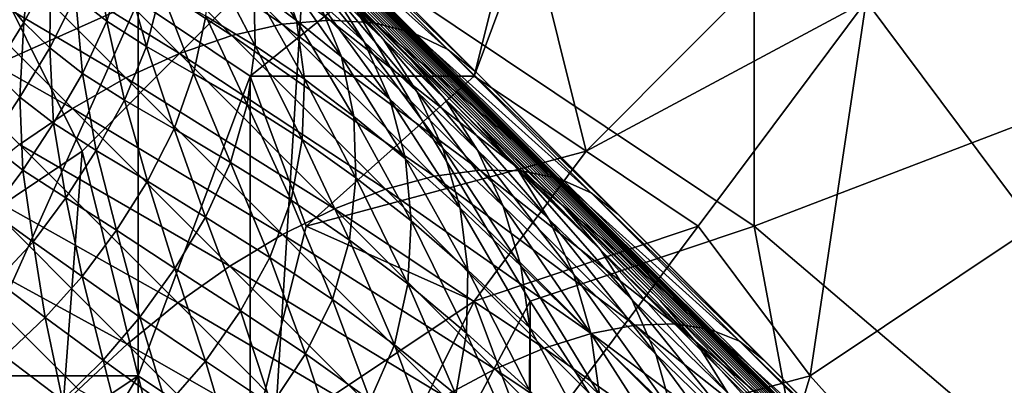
# Model space of a CAD drawing. Extents: x -160 to 10, y -10 to 160.
# Tile 242 of 450: x -0.15339 to -0.13016, y 0.12129 to 0.12992. Entities that reach past the tile are written whole.
import ezdxf

# ---------------------------------------------------------------- set-up
doc = ezdxf.new("R2010")
doc.units = 0

msp = doc.modelspace()

# ---------------------------------------------------------------- linework, layer by layer
for points in [[(-0.185174, 0.170429, 0.584312), (-0.148952, 0.135016, 0.684081), (-0.071389, 0.057435, 0.659767)], [(-0.185174, 0.170429, 0.584312), (-0.071389, 0.057435, 0.659767), (-0.083124, 0.068952, 0.639939)], [(-0.185174, 0.170429, 0.584312), (-0.083124, 0.068952, 0.639939), (-0.085112, 0.070919, 0.637953)], [(-0.144307, 0.129148, 0.545887), (-0.145774, 0.130563, 0.540869), (-0.185174, 0.170429, 0.584312)], [(-0.185174, 0.170429, 0.584312), (-0.085112, 0.070919, 0.637953), (-0.087059, 0.072845, 0.635977)], [(-0.185174, 0.170429, 0.584312), (-0.087059, 0.072845, 0.635977), (-0.088964, 0.07473, 0.634012)], [(-0.142588, 0.127485, 0.551169), (-0.144307, 0.129148, 0.545887), (-0.185174, 0.170429, 0.584312)], [(-0.140589, 0.125543, 0.556698), (-0.142588, 0.127485, 0.551169), (-0.185174, 0.170429, 0.584312)], [(-0.185174, 0.170429, 0.584312), (-0.088964, 0.07473, 0.634012), (-0.090829, 0.076574, 0.63206)], [(-0.185174, 0.170429, 0.584312), (-0.090829, 0.076574, 0.63206), (-0.092655, 0.078379, 0.630117)], [(-0.138279, 0.123293, 0.562462), (-0.140589, 0.125543, 0.556698), (-0.185174, 0.170429, 0.584312)], [(-0.13563, 0.120707, 0.568446), (-0.138279, 0.123293, 0.562462), (-0.185174, 0.170429, 0.584312)], [(-0.185174, 0.170429, 0.584312), (-0.092655, 0.078379, 0.630117), (-0.094442, 0.080147, 0.628184)], [(-0.185174, 0.170429, 0.584312), (-0.094442, 0.080147, 0.628184), (-0.096295, 0.081978, 0.626145)], [(-0.132613, 0.117755, 0.574642), (-0.13563, 0.120707, 0.568446), (-0.185174, 0.170429, 0.584312)], [(-0.1292, 0.11441, 0.58104), (-0.132613, 0.117755, 0.574642), (-0.185174, 0.170429, 0.584312)], [(-0.185174, 0.170429, 0.584312), (-0.096295, 0.081978, 0.626145), (-0.105174, 0.09075, 0.615906)], [(-0.185174, 0.170429, 0.584312), (-0.105174, 0.09075, 0.615906), (-0.111024, 0.096522, 0.608537)], [(-0.125364, 0.110642, 0.587633), (-0.1292, 0.11441, 0.58104), (-0.185174, 0.170429, 0.584312)], [(-0.121075, 0.106425, 0.594416), (-0.125364, 0.110642, 0.587633), (-0.185174, 0.170429, 0.584312)], [(-0.185174, 0.170429, 0.584312), (-0.111024, 0.096522, 0.608537), (-0.116305, 0.101728, 0.601386)], [(-0.116305, 0.101728, 0.601386), (-0.121075, 0.106425, 0.594416), (-0.185174, 0.170429, 0.584312)], [(-0.126811, 0.128587, 0.768697), (-0.129454, 0.14097, 0.768994), (-0.136061, 0.137432, 0.769675)], [(-0.136061, 0.125049, 0.76963), (-0.136061, 0.137432, 0.769675), (-0.146632, 0.132125, 0.770626)], [(-0.136061, 0.125049, 0.76963), (-0.126811, 0.128587, 0.768697), (-0.136061, 0.137432, 0.769675)], [(-0.148952, 0.135016, 0.684081), (-0.145835, 0.131896, 0.687614), (-0.142613, 0.128671, 0.690856)], [(-0.148952, 0.135016, 0.684081), (-0.142613, 0.128671, 0.690856), (-0.135842, 0.121893, 0.696484)], [(-0.148952, 0.135016, 0.684081), (-0.135842, 0.121893, 0.696484), (-0.120864, 0.106907, 0.7044)], [(-0.148952, 0.135016, 0.684081), (-0.120864, 0.106907, 0.7044), (-0.071389, 0.057435, 0.659767)], [(-0.147953, 0.128587, 0.709329), (-0.150596, 0.130356, 0.708632), (-0.141346, 0.133894, 0.710136)], [(-0.147953, 0.128587, 0.709329), (-0.141346, 0.133894, 0.710136), (-0.142668, 0.128587, 0.710268)], [(-0.142668, 0.128587, 0.710268), (-0.141346, 0.133894, 0.710136), (-0.141346, 0.132125, 0.710288)], [(-0.147201, 0.129809, 0.696935), (-0.150665, 0.133276, 0.693449), (-0.151894, 0.13305, 0.694392)], [(-0.146078, 0.129909, 0.695849), (-0.149499, 0.133332, 0.692407), (-0.150665, 0.133276, 0.693449)], [(-0.146078, 0.129909, 0.695849), (-0.150665, 0.133276, 0.693449), (-0.147201, 0.129809, 0.696935)], [(-0.145041, 0.129843, 0.694677), (-0.148415, 0.13322, 0.691282), (-0.149499, 0.133332, 0.692407)], [(-0.145041, 0.129843, 0.694677), (-0.149499, 0.133332, 0.692407), (-0.146078, 0.129909, 0.695849)], [(-0.144107, 0.129611, 0.69344), (-0.147432, 0.132939, 0.690095), (-0.148415, 0.13322, 0.691282)], [(-0.144107, 0.129611, 0.69344), (-0.148415, 0.13322, 0.691282), (-0.145041, 0.129843, 0.694677)], [(-0.14839, 0.129545, 0.697917), (-0.151894, 0.13305, 0.694392), (-0.153165, 0.132659, 0.695219)], [(-0.147201, 0.129809, 0.696935), (-0.151894, 0.13305, 0.694392), (-0.14839, 0.129545, 0.697917)], [(-0.143294, 0.129218, 0.692159), (-0.146568, 0.132495, 0.688865), (-0.147432, 0.132939, 0.690095)], [(-0.143294, 0.129218, 0.692159), (-0.147432, 0.132939, 0.690095), (-0.144107, 0.129611, 0.69344)], [(-0.149626, 0.12912, 0.698778), (-0.153165, 0.132659, 0.695219), (-0.154455, 0.13211, 0.695916)], [(-0.14839, 0.129545, 0.697917), (-0.153165, 0.132659, 0.695219), (-0.149626, 0.12912, 0.698778)], [(-0.142613, 0.128671, 0.690856), (-0.145835, 0.131896, 0.687614), (-0.146568, 0.132495, 0.688865)], [(-0.142613, 0.128671, 0.690856), (-0.146568, 0.132495, 0.688865), (-0.143294, 0.129218, 0.692159)], [(-0.155882, 0.132125, 0.70727), (-0.150596, 0.130356, 0.708632), (-0.158525, 0.126818, 0.707474)], [(-0.150887, 0.128543, 0.699504), (-0.154455, 0.13211, 0.695916), (-0.155743, 0.131413, 0.69647)], [(-0.151918, 0.126818, 0.77098), (-0.146632, 0.132125, 0.770626), (-0.15456, 0.132125, 0.771099)], [(-0.151918, 0.126818, 0.77098), (-0.15456, 0.132125, 0.771099), (-0.15456, 0.125049, 0.771116)], [(-0.149626, 0.12912, 0.698778), (-0.154455, 0.13211, 0.695916), (-0.150887, 0.128543, 0.699504)], [(-0.151918, 0.126818, 0.77098), (-0.147953, 0.110897, 0.770597), (-0.146632, 0.132125, 0.770626)], [(-0.147953, 0.110897, 0.770597), (-0.141346, 0.12328, 0.770121), (-0.146632, 0.132125, 0.770626)], [(-0.141346, 0.12328, 0.770121), (-0.136061, 0.125049, 0.76963), (-0.146632, 0.132125, 0.770626)], [(-0.142668, 0.128587, 0.710268), (-0.141346, 0.132125, 0.710288), (-0.140025, 0.126818, 0.71062)], [(-0.140025, 0.126818, 0.71062), (-0.141346, 0.132125, 0.710288), (-0.134739, 0.132125, 0.711272)], [(-0.140025, 0.126818, 0.71062), (-0.134739, 0.132125, 0.711272), (-0.133418, 0.130356, 0.711394)], [(-0.148235, 0.131969, 0.523123), (-0.147337, 0.131233, 0.526789), (-0.14686, 0.129897, 0.526445)], [(-0.148235, 0.131969, 0.523123), (-0.14686, 0.129897, 0.526445), (-0.147868, 0.130651, 0.522844)], [(-0.14702, 0.131759, 0.536139), (-0.145774, 0.130563, 0.540869), (-0.144818, 0.129456, 0.540305)], [(-0.14702, 0.131759, 0.536139), (-0.144818, 0.129456, 0.540305), (-0.146056, 0.130639, 0.535626)], [(-0.153132, 0.131575, 0.508112), (-0.153295, 0.12985, 0.509533), (-0.153778, 0.130434, 0.507785)], [(-0.153132, 0.131575, 0.508112), (-0.152665, 0.131026, 0.509732), (-0.153295, 0.12985, 0.509533)], [(-0.151645, 0.13173, 0.51186), (-0.151338, 0.129885, 0.513957), (-0.152077, 0.130463, 0.511687)], [(-0.151645, 0.13173, 0.51186), (-0.150938, 0.131184, 0.514078), (-0.151338, 0.129885, 0.513957)], [(-0.147124, 0.131641, 0.531242), (-0.146056, 0.130639, 0.535626), (-0.145262, 0.129394, 0.535127)], [(-0.147124, 0.131641, 0.531242), (-0.145262, 0.129394, 0.535127), (-0.14635, 0.130386, 0.530796)], [(-0.152152, 0.127822, 0.700082), (-0.155743, 0.131413, 0.69647), (-0.157006, 0.130578, 0.696873)], [(-0.150887, 0.128543, 0.699504), (-0.155743, 0.131413, 0.69647), (-0.152152, 0.127822, 0.700082)], [(-0.14889, 0.131322, 0.519616), (-0.147836, 0.129305, 0.522653), (-0.149004, 0.130003, 0.519485)], [(-0.14889, 0.131322, 0.519616), (-0.147868, 0.130651, 0.522844), (-0.147836, 0.129305, 0.522653)], [(-0.150938, 0.131184, 0.514078), (-0.150405, 0.129285, 0.516532), (-0.151338, 0.129885, 0.513957)], [(-0.150938, 0.131184, 0.514078), (-0.150056, 0.130614, 0.516631), (-0.150405, 0.129285, 0.516532)], [(-0.147337, 0.131233, 0.526789), (-0.14635, 0.130386, 0.530796), (-0.145799, 0.12904, 0.530387)], [(-0.147337, 0.131233, 0.526789), (-0.145799, 0.12904, 0.530387), (-0.14686, 0.129897, 0.526445)], [(-0.152665, 0.131026, 0.509732), (-0.152686, 0.129255, 0.511572), (-0.153295, 0.12985, 0.509533)], [(-0.152665, 0.131026, 0.509732), (-0.152077, 0.130463, 0.511687), (-0.152686, 0.129255, 0.511572)], [(-0.152152, 0.127822, 0.700082), (-0.157006, 0.130578, 0.696873), (-0.153399, 0.126971, 0.700501)], [(-0.150056, 0.130614, 0.516631), (-0.149289, 0.128652, 0.519376), (-0.150405, 0.129285, 0.516532)], [(-0.150056, 0.130614, 0.516631), (-0.149004, 0.130003, 0.519485), (-0.149289, 0.128652, 0.519376)], [(-0.147868, 0.130651, 0.522844), (-0.14686, 0.129897, 0.526445), (-0.146677, 0.128514, 0.526172)], [(-0.147868, 0.130651, 0.522844), (-0.146677, 0.128514, 0.526172), (-0.147836, 0.129305, 0.522653)], [(-0.146056, 0.130639, 0.535626), (-0.144818, 0.129456, 0.540305), (-0.144025, 0.128223, 0.539751)], [(-0.146056, 0.130639, 0.535626), (-0.144025, 0.128223, 0.539751), (-0.145262, 0.129394, 0.535127)], [(-0.15456, 0.121511, 0.708761), (-0.158525, 0.126818, 0.707474), (-0.150596, 0.130356, 0.708632)], [(-0.150596, 0.121511, 0.709337), (-0.15456, 0.121511, 0.708761), (-0.150596, 0.130356, 0.708632)], [(-0.153778, 0.130434, 0.507785), (-0.153295, 0.12985, 0.509533), (-0.154013, 0.128705, 0.509362)], [(-0.152077, 0.130463, 0.511687), (-0.151911, 0.128646, 0.513886), (-0.152686, 0.129255, 0.511572)], [(-0.152077, 0.130463, 0.511687), (-0.151338, 0.129885, 0.513957), (-0.151911, 0.128646, 0.513886)], [(-0.147953, 0.128587, 0.709329), (-0.150596, 0.121511, 0.709337), (-0.150596, 0.130356, 0.708632)], [(-0.14635, 0.130386, 0.530796), (-0.145262, 0.129394, 0.535127), (-0.144661, 0.128046, 0.534653)], [(-0.14635, 0.130386, 0.530796), (-0.144661, 0.128046, 0.534653), (-0.145799, 0.12904, 0.530387)], [(-0.145774, 0.130563, 0.540869), (-0.144307, 0.129148, 0.545887), (-0.143367, 0.128057, 0.545268)], [(-0.145774, 0.130563, 0.540869), (-0.143367, 0.128057, 0.545268), (-0.144818, 0.129456, 0.540305)], [(-0.137382, 0.125049, 0.710811), (-0.140025, 0.126818, 0.71062), (-0.133418, 0.130356, 0.711394)], [(-0.134739, 0.121511, 0.710735), (-0.137382, 0.125049, 0.710811), (-0.133418, 0.130356, 0.711394)], [(-0.134739, 0.121511, 0.710735), (-0.133418, 0.130356, 0.711394), (-0.129454, 0.125049, 0.711229)], [(-0.129454, 0.125049, 0.711229), (-0.133418, 0.130356, 0.711394), (-0.128132, 0.130356, 0.711731)], [(-0.151338, 0.129885, 0.513957), (-0.150925, 0.128017, 0.51648), (-0.151911, 0.128646, 0.513886)], [(-0.151338, 0.129885, 0.513957), (-0.150405, 0.129285, 0.516532), (-0.150925, 0.128017, 0.51648)], [(-0.149004, 0.130003, 0.519485), (-0.148029, 0.127915, 0.522502), (-0.149289, 0.128652, 0.519376)], [(-0.149004, 0.130003, 0.519485), (-0.147836, 0.129305, 0.522653), (-0.148029, 0.127915, 0.522502)], [(-0.142539, 0.126369, 0.698989), (-0.146078, 0.129909, 0.695849), (-0.147201, 0.129809, 0.696935)], [(-0.14686, 0.129897, 0.526445), (-0.145799, 0.12904, 0.530387), (-0.145509, 0.127636, 0.530036)], [(-0.14686, 0.129897, 0.526445), (-0.145509, 0.127636, 0.530036), (-0.146677, 0.128514, 0.526172)], [(-0.141551, 0.126351, 0.697774), (-0.145041, 0.129843, 0.694677), (-0.146078, 0.129909, 0.695849)], [(-0.141551, 0.126351, 0.697774), (-0.146078, 0.129909, 0.695849), (-0.142539, 0.126369, 0.698989)], [(-0.153295, 0.12985, 0.509533), (-0.15339, 0.128094, 0.51148), (-0.154013, 0.128705, 0.509362)], [(-0.153295, 0.12985, 0.509533), (-0.152686, 0.129255, 0.511572), (-0.15339, 0.128094, 0.51148)], [(-0.143617, 0.126224, 0.700115), (-0.147201, 0.129809, 0.696935), (-0.14839, 0.129545, 0.697917)], [(-0.142539, 0.126369, 0.698989), (-0.147201, 0.129809, 0.696935), (-0.143617, 0.126224, 0.700115)], [(-0.14067, 0.126171, 0.696491), (-0.144107, 0.129611, 0.69344), (-0.145041, 0.129843, 0.694677)], [(-0.14067, 0.126171, 0.696491), (-0.145041, 0.129843, 0.694677), (-0.141551, 0.126351, 0.697774)], [(-0.144765, 0.125919, 0.701134), (-0.14839, 0.129545, 0.697917), (-0.149626, 0.12912, 0.698778)], [(-0.143617, 0.126224, 0.700115), (-0.14839, 0.129545, 0.697917), (-0.144765, 0.125919, 0.701134)], [(-0.144818, 0.129456, 0.540305), (-0.143367, 0.128057, 0.545268), (-0.142588, 0.126839, 0.54466)], [(-0.144818, 0.129456, 0.540305), (-0.142588, 0.126839, 0.54466), (-0.144025, 0.128223, 0.539751)], [(-0.13991, 0.125831, 0.695163), (-0.143294, 0.129218, 0.692159), (-0.144107, 0.129611, 0.69344)], [(-0.13991, 0.125831, 0.695163), (-0.144107, 0.129611, 0.69344), (-0.14067, 0.126171, 0.696491)], [(-0.152686, 0.129255, 0.511572), (-0.152597, 0.127475, 0.513842), (-0.15339, 0.128094, 0.51148)], [(-0.152686, 0.129255, 0.511572), (-0.151911, 0.128646, 0.513886), (-0.152597, 0.127475, 0.513842)], [(-0.150405, 0.129285, 0.516532), (-0.149753, 0.12734, 0.51931), (-0.150925, 0.128017, 0.51648)], [(-0.150405, 0.129285, 0.516532), (-0.149289, 0.128652, 0.519376), (-0.149753, 0.12734, 0.51931)], [(-0.147836, 0.129305, 0.522653), (-0.146728, 0.12709, 0.525946), (-0.148029, 0.127915, 0.522502)], [(-0.147836, 0.129305, 0.522653), (-0.146677, 0.128514, 0.526172), (-0.146728, 0.12709, 0.525946)], [(-0.145262, 0.129394, 0.535127), (-0.144025, 0.128223, 0.539751), (-0.143412, 0.126885, 0.539218)], [(-0.145262, 0.129394, 0.535127), (-0.143412, 0.126885, 0.539218), (-0.144661, 0.128046, 0.534653)], [(-0.139284, 0.125338, 0.693811), (-0.142613, 0.128671, 0.690856), (-0.143294, 0.129218, 0.692159)], [(-0.139284, 0.125338, 0.693811), (-0.143294, 0.129218, 0.692159), (-0.13991, 0.125831, 0.695163)], [(-0.145965, 0.125458, 0.702027), (-0.149626, 0.12912, 0.698778), (-0.150887, 0.128543, 0.699504)], [(-0.144765, 0.125919, 0.701134), (-0.149626, 0.12912, 0.698778), (-0.145965, 0.125458, 0.702027)], [(-0.145799, 0.12904, 0.530387), (-0.144661, 0.128046, 0.534653), (-0.144291, 0.126632, 0.534228)], [(-0.145799, 0.12904, 0.530387), (-0.144291, 0.126632, 0.534228), (-0.145509, 0.127636, 0.530036)], [(-0.144307, 0.129148, 0.545887), (-0.142588, 0.127485, 0.551169), (-0.141667, 0.126412, 0.550492)], [(-0.144307, 0.129148, 0.545887), (-0.141667, 0.126412, 0.550492), (-0.143367, 0.128057, 0.545268)], [(-0.154013, 0.128705, 0.509362), (-0.15339, 0.128094, 0.51148), (-0.154118, 0.126986, 0.511382)], [(-0.151911, 0.128646, 0.513886), (-0.151586, 0.126828, 0.516466), (-0.152597, 0.127475, 0.513842)], [(-0.147196, 0.12485, 0.702779), (-0.150887, 0.128543, 0.699504), (-0.152152, 0.127822, 0.700082)], [(-0.151911, 0.128646, 0.513886), (-0.150925, 0.128017, 0.51648), (-0.151586, 0.126828, 0.516466)], [(-0.145965, 0.125458, 0.702027), (-0.150887, 0.128543, 0.699504), (-0.147196, 0.12485, 0.702779)], [(-0.150596, 0.121511, 0.709337), (-0.147953, 0.128587, 0.709329), (-0.147953, 0.119742, 0.709712)], [(-0.149289, 0.128652, 0.519376), (-0.148418, 0.126545, 0.5224), (-0.149753, 0.12734, 0.51931)], [(-0.149289, 0.128652, 0.519376), (-0.148029, 0.127915, 0.522502), (-0.148418, 0.126545, 0.5224)], [(-0.146632, 0.125049, 0.709763), (-0.147953, 0.128587, 0.709329), (-0.142668, 0.128587, 0.710268)], [(-0.147953, 0.119742, 0.709712), (-0.147953, 0.128587, 0.709329), (-0.146632, 0.125049, 0.709763)], [(-0.146677, 0.128514, 0.526172), (-0.145459, 0.12619, 0.529738), (-0.146728, 0.12709, 0.525946)], [(-0.146677, 0.128514, 0.526172), (-0.145509, 0.127636, 0.530036), (-0.145459, 0.12619, 0.529738)], [(-0.146632, 0.125049, 0.709763), (-0.142668, 0.128587, 0.710268), (-0.140025, 0.126818, 0.71062)], [(-0.142613, 0.128671, 0.690856), (-0.139284, 0.125338, 0.693811), (-0.135842, 0.121893, 0.696484)], [(-0.136061, 0.125049, 0.76963), (-0.121525, 0.112666, 0.76801), (-0.126811, 0.128587, 0.768697)], [(-0.15339, 0.128094, 0.51148), (-0.153317, 0.126367, 0.513788), (-0.154118, 0.126986, 0.511382)], [(-0.15339, 0.128094, 0.51148), (-0.152597, 0.127475, 0.513842), (-0.153317, 0.126367, 0.513788)], [(-0.144661, 0.128046, 0.534653), (-0.143412, 0.126885, 0.539218), (-0.143002, 0.12547, 0.538721)], [(-0.144661, 0.128046, 0.534653), (-0.143002, 0.12547, 0.538721), (-0.144291, 0.126632, 0.534228)], [(-0.144025, 0.128223, 0.539751), (-0.142588, 0.126839, 0.54466), (-0.141983, 0.125515, 0.544073)], [(-0.144025, 0.128223, 0.539751), (-0.141983, 0.125515, 0.544073), (-0.143412, 0.126885, 0.539218)], [(-0.143367, 0.128057, 0.545268), (-0.141667, 0.126412, 0.550492), (-0.140906, 0.125212, 0.549827)], [(-0.143367, 0.128057, 0.545268), (-0.140906, 0.125212, 0.549827), (-0.142588, 0.126839, 0.54466)], [(-0.148436, 0.124106, 0.703378), (-0.152152, 0.127822, 0.700082), (-0.153399, 0.126971, 0.700501)], [(-0.147196, 0.12485, 0.702779), (-0.152152, 0.127822, 0.700082), (-0.148436, 0.124106, 0.703378)], [(-0.150925, 0.128017, 0.51648), (-0.150381, 0.126111, 0.519292), (-0.151586, 0.126828, 0.516466)], [(-0.150925, 0.128017, 0.51648), (-0.149753, 0.12734, 0.51931), (-0.150381, 0.126111, 0.519292)], [(-0.148029, 0.127915, 0.522502), (-0.146988, 0.125658, 0.525768), (-0.148418, 0.126545, 0.5224)], [(-0.148029, 0.127915, 0.522502), (-0.146728, 0.12709, 0.525946), (-0.146988, 0.125658, 0.525768)], [(-0.145509, 0.127636, 0.530036), (-0.144291, 0.126632, 0.534228), (-0.144159, 0.125175, 0.533856)], [(-0.145509, 0.127636, 0.530036), (-0.144159, 0.125175, 0.533856), (-0.145459, 0.12619, 0.529738)], [(-0.152597, 0.127475, 0.513842), (-0.152304, 0.125712, 0.516447), (-0.153317, 0.126367, 0.513788)], [(-0.152597, 0.127475, 0.513842), (-0.151586, 0.126828, 0.516466), (-0.152304, 0.125712, 0.516447)], [(-0.149753, 0.12734, 0.51931), (-0.149009, 0.125258, 0.522362), (-0.150381, 0.126111, 0.519292)], [(-0.149753, 0.12734, 0.51931), (-0.148418, 0.126545, 0.5224), (-0.149009, 0.125258, 0.522362)], [(-0.142588, 0.127485, 0.551169), (-0.140589, 0.125543, 0.556698), (-0.139689, 0.124491, 0.555962)], [(-0.142588, 0.127485, 0.551169), (-0.139689, 0.124491, 0.555962), (-0.141667, 0.126412, 0.550492)], [(-0.149665, 0.123237, 0.703814), (-0.153399, 0.126971, 0.700501), (-0.154606, 0.126004, 0.700756)], [(-0.154118, 0.126986, 0.511382), (-0.153317, 0.126367, 0.513788), (-0.154057, 0.125382, 0.513732)], [(-0.148436, 0.124106, 0.703378), (-0.153399, 0.126971, 0.700501), (-0.149665, 0.123237, 0.703814)], [(-0.146728, 0.12709, 0.525946), (-0.145611, 0.124719, 0.529481), (-0.146988, 0.125658, 0.525768)], [(-0.146728, 0.12709, 0.525946), (-0.145459, 0.12619, 0.529738), (-0.145611, 0.124719, 0.529481)], [(-0.143412, 0.126885, 0.539218), (-0.141983, 0.125515, 0.544073), (-0.141569, 0.12411, 0.543519)], [(-0.143412, 0.126885, 0.539218), (-0.141569, 0.12411, 0.543519), (-0.143002, 0.12547, 0.538721)], [(-0.153239, 0.109128, 0.770985), (-0.151918, 0.126818, 0.77098), (-0.15456, 0.125049, 0.771116)], [(-0.153239, 0.109128, 0.770985), (-0.147953, 0.110897, 0.770597), (-0.151918, 0.126818, 0.77098)], [(-0.151586, 0.126828, 0.516466), (-0.151112, 0.124954, 0.519286), (-0.152304, 0.125712, 0.516447)], [(-0.151586, 0.126828, 0.516466), (-0.150381, 0.126111, 0.519292), (-0.151112, 0.124954, 0.519286)], [(-0.142668, 0.12328, 0.710289), (-0.146632, 0.125049, 0.709763), (-0.140025, 0.126818, 0.71062)], [(-0.144291, 0.126632, 0.534228), (-0.143002, 0.12547, 0.538721), (-0.142817, 0.124009, 0.538275)], [(-0.144291, 0.126632, 0.534228), (-0.142817, 0.124009, 0.538275), (-0.144159, 0.125175, 0.533856)], [(-0.142668, 0.12328, 0.710289), (-0.140025, 0.126818, 0.71062), (-0.137382, 0.125049, 0.710811)], [(-0.142588, 0.126839, 0.54466), (-0.140906, 0.125212, 0.549827), (-0.14032, 0.123906, 0.549185)], [(-0.142588, 0.126839, 0.54466), (-0.14032, 0.123906, 0.549185), (-0.141983, 0.125515, 0.544073)], [(-0.148418, 0.126545, 0.5224), (-0.147489, 0.124305, 0.525673), (-0.149009, 0.125258, 0.522362)], [(-0.148418, 0.126545, 0.5224), (-0.146988, 0.125658, 0.525768), (-0.147489, 0.124305, 0.525673)], [(-0.141667, 0.126412, 0.550492), (-0.139689, 0.124491, 0.555962), (-0.138949, 0.123312, 0.555239)], [(-0.141667, 0.126412, 0.550492), (-0.138949, 0.123312, 0.555239), (-0.140906, 0.125212, 0.549827)], [(-0.153317, 0.126367, 0.513788), (-0.153078, 0.124677, 0.516426), (-0.154057, 0.125382, 0.513732)], [(-0.153317, 0.126367, 0.513788), (-0.152304, 0.125712, 0.516447), (-0.153078, 0.124677, 0.516426)], [(-0.145459, 0.12619, 0.529738), (-0.144234, 0.123688, 0.53353), (-0.145611, 0.124719, 0.529481)], [(-0.145459, 0.12619, 0.529738), (-0.144159, 0.125175, 0.533856), (-0.144234, 0.123688, 0.53353)], [(-0.139911, 0.122517, 0.702992), (-0.143617, 0.126224, 0.700115), (-0.144765, 0.125919, 0.701134)], [(-0.138881, 0.122709, 0.70183), (-0.142539, 0.126369, 0.698989), (-0.143617, 0.126224, 0.700115)], [(-0.138881, 0.122709, 0.70183), (-0.143617, 0.126224, 0.700115), (-0.139911, 0.122517, 0.702992)], [(-0.137944, 0.122742, 0.700575), (-0.141551, 0.126351, 0.697774), (-0.142539, 0.126369, 0.698989)], [(-0.137944, 0.122742, 0.700575), (-0.142539, 0.126369, 0.698989), (-0.138881, 0.122709, 0.70183)], [(-0.137116, 0.122615, 0.699251), (-0.14067, 0.126171, 0.696491), (-0.141551, 0.126351, 0.697774)], [(-0.137116, 0.122615, 0.699251), (-0.141551, 0.126351, 0.697774), (-0.137944, 0.122742, 0.700575)], [(-0.136411, 0.12233, 0.69788), (-0.13991, 0.125831, 0.695163), (-0.14067, 0.126171, 0.696491)], [(-0.136411, 0.12233, 0.69788), (-0.14067, 0.126171, 0.696491), (-0.137116, 0.122615, 0.699251)], [(-0.150862, 0.122259, 0.704078), (-0.154606, 0.126004, 0.700756), (-0.155753, 0.124937, 0.700842)], [(-0.149665, 0.123237, 0.703814), (-0.154606, 0.126004, 0.700756), (-0.150862, 0.122259, 0.704078)], [(-0.150381, 0.126111, 0.519292), (-0.149735, 0.124047, 0.522347), (-0.151112, 0.124954, 0.519286)], [(-0.150381, 0.126111, 0.519292), (-0.149009, 0.125258, 0.522362), (-0.149735, 0.124047, 0.522347)], [(-0.152304, 0.125712, 0.516447), (-0.151918, 0.123855, 0.519278), (-0.153078, 0.124677, 0.516426)], [(-0.152304, 0.125712, 0.516447), (-0.151112, 0.124954, 0.519286), (-0.151918, 0.123855, 0.519278)], [(-0.141017, 0.12217, 0.704044), (-0.144765, 0.125919, 0.701134), (-0.145965, 0.125458, 0.702027)], [(-0.139911, 0.122517, 0.702992), (-0.144765, 0.125919, 0.701134), (-0.141017, 0.12217, 0.704044)], [(-0.135842, 0.121893, 0.696484), (-0.139284, 0.125338, 0.693811), (-0.13991, 0.125831, 0.695163)], [(-0.135842, 0.121893, 0.696484), (-0.13991, 0.125831, 0.695163), (-0.136411, 0.12233, 0.69788)], [(-0.146988, 0.125658, 0.525768), (-0.14601, 0.123315, 0.529312), (-0.147489, 0.124305, 0.525673)], [(-0.146988, 0.125658, 0.525768), (-0.145611, 0.124719, 0.529481), (-0.14601, 0.123315, 0.529312)], [(-0.143002, 0.12547, 0.538721), (-0.141569, 0.12411, 0.543519), (-0.141359, 0.122651, 0.543011)], [(-0.143002, 0.12547, 0.538721), (-0.141359, 0.122651, 0.543011), (-0.142817, 0.124009, 0.538275)], [(-0.141983, 0.125515, 0.544073), (-0.14032, 0.123906, 0.549185), (-0.139918, 0.122516, 0.548577)], [(-0.141983, 0.125515, 0.544073), (-0.139918, 0.122516, 0.548577), (-0.141569, 0.12411, 0.543519)], [(-0.140589, 0.125543, 0.556698), (-0.138279, 0.123293, 0.562462), (-0.137403, 0.122265, 0.561666)], [(-0.140589, 0.125543, 0.556698), (-0.137403, 0.122265, 0.561666), (-0.139689, 0.124491, 0.555962)], [(-0.154057, 0.125382, 0.513732), (-0.153078, 0.124677, 0.516426), (-0.153938, 0.123756, 0.516425)], [(-0.149009, 0.125258, 0.522362), (-0.148182, 0.123046, 0.52563), (-0.149735, 0.124047, 0.522347)], [(-0.149009, 0.125258, 0.522362), (-0.147489, 0.124305, 0.525673), (-0.148182, 0.123046, 0.52563)], [(-0.14218, 0.121672, 0.704966), (-0.145965, 0.125458, 0.702027), (-0.147196, 0.12485, 0.702779)], [(-0.141017, 0.12217, 0.704044), (-0.145965, 0.125458, 0.702027), (-0.14218, 0.121672, 0.704966)], [(-0.157203, 0.109128, 0.771225), (-0.153239, 0.109128, 0.770985), (-0.15456, 0.125049, 0.771116)], [(-0.147953, 0.119742, 0.709712), (-0.146632, 0.125049, 0.709763), (-0.142668, 0.12328, 0.710289)], [(-0.144159, 0.125175, 0.533856), (-0.142847, 0.12252, 0.537882), (-0.144234, 0.123688, 0.53353)], [(-0.144159, 0.125175, 0.533856), (-0.142817, 0.124009, 0.538275), (-0.142847, 0.12252, 0.537882)], [(-0.141346, 0.119742, 0.710285), (-0.142668, 0.12328, 0.710289), (-0.137382, 0.125049, 0.710811)], [(-0.137382, 0.125049, 0.710811), (-0.134739, 0.121511, 0.710735), (-0.141346, 0.119742, 0.710285)], [(-0.133418, 0.110897, 0.76924), (-0.136061, 0.125049, 0.76963), (-0.141346, 0.12328, 0.770121)], [(-0.140906, 0.125212, 0.549827), (-0.138949, 0.123312, 0.555239), (-0.138383, 0.122025, 0.55454)], [(-0.140906, 0.125212, 0.549827), (-0.138383, 0.122025, 0.55454), (-0.14032, 0.123906, 0.549185)], [(-0.133418, 0.110897, 0.76924), (-0.121525, 0.112666, 0.76801), (-0.136061, 0.125049, 0.76963)], [(-0.126811, 0.112666, 0.710153), (-0.134739, 0.121511, 0.710735), (-0.129454, 0.125049, 0.711229)], [(-0.163319, 0.109876, 0.704167), (-0.152006, 0.121189, 0.704167), (-0.155753, 0.124937, 0.700842)], [(-0.150862, 0.122259, 0.704078), (-0.155753, 0.124937, 0.700842), (-0.152006, 0.121189, 0.704167)], [(-0.151112, 0.124954, 0.519286), (-0.150557, 0.122896, 0.522339), (-0.151918, 0.123855, 0.519278)], [(-0.151112, 0.124954, 0.519286), (-0.149735, 0.124047, 0.522347), (-0.150557, 0.122896, 0.522339)], [(-0.143379, 0.121033, 0.705743), (-0.147196, 0.12485, 0.702779), (-0.148436, 0.124106, 0.703378)], [(-0.14218, 0.121672, 0.704966), (-0.147196, 0.12485, 0.702779), (-0.143379, 0.121033, 0.705743)], [(-0.153078, 0.124677, 0.516426), (-0.15279, 0.12289, 0.519286), (-0.153938, 0.123756, 0.516425)], [(-0.153078, 0.124677, 0.516426), (-0.151918, 0.123855, 0.519278), (-0.15279, 0.12289, 0.519286)], [(-0.145611, 0.124719, 0.529481), (-0.144548, 0.122249, 0.533283), (-0.14601, 0.123315, 0.529312)], [(-0.145611, 0.124719, 0.529481), (-0.144234, 0.123688, 0.53353), (-0.144548, 0.122249, 0.533283)], [(-0.147489, 0.124305, 0.525673), (-0.146648, 0.122034, 0.529224), (-0.148182, 0.123046, 0.52563)], [(-0.147489, 0.124305, 0.525673), (-0.14601, 0.123315, 0.529312), (-0.146648, 0.122034, 0.529224)], [(-0.139689, 0.124491, 0.555962), (-0.137403, 0.122265, 0.561666), (-0.136687, 0.121108, 0.560884)], [(-0.139689, 0.124491, 0.555962), (-0.136687, 0.121108, 0.560884), (-0.138949, 0.123312, 0.555239)], [(-0.144594, 0.120264, 0.706361), (-0.148436, 0.124106, 0.703378), (-0.149665, 0.123237, 0.703814)], [(-0.143379, 0.121033, 0.705743), (-0.148436, 0.124106, 0.703378), (-0.144594, 0.120264, 0.706361)], [(-0.141569, 0.12411, 0.543519), (-0.139918, 0.122516, 0.548577), (-0.139713, 0.121068, 0.548016)], [(-0.141569, 0.12411, 0.543519), (-0.139713, 0.121068, 0.548016), (-0.141359, 0.122651, 0.543011)], [(-0.151918, 0.123855, 0.519278), (-0.151424, 0.121882, 0.52234), (-0.15279, 0.12289, 0.519286)], [(-0.151918, 0.123855, 0.519278), (-0.150557, 0.122896, 0.522339), (-0.151424, 0.121882, 0.52234)], [(-0.149735, 0.124047, 0.522347), (-0.149012, 0.12186, 0.525613), (-0.150557, 0.122896, 0.522339)], [(-0.149735, 0.124047, 0.522347), (-0.148182, 0.123046, 0.52563), (-0.149012, 0.12186, 0.525613)], [(-0.142817, 0.124009, 0.538275), (-0.141363, 0.121166, 0.54256), (-0.142847, 0.12252, 0.537882)], [(-0.142817, 0.124009, 0.538275), (-0.141359, 0.122651, 0.543011), (-0.141363, 0.121166, 0.54256)], [(-0.14032, 0.123906, 0.549185), (-0.138383, 0.122025, 0.55454), (-0.138, 0.120654, 0.553878)], [(-0.14032, 0.123906, 0.549185), (-0.138, 0.120654, 0.553878), (-0.139918, 0.122516, 0.548577)], [(-0.153938, 0.123756, 0.516425), (-0.15279, 0.12289, 0.519286), (-0.153751, 0.121975, 0.519309)], [(-0.144234, 0.123688, 0.53353), (-0.143102, 0.121071, 0.537558), (-0.144548, 0.122249, 0.533283)], [(-0.144234, 0.123688, 0.53353), (-0.142847, 0.12252, 0.537882), (-0.143102, 0.121071, 0.537558)], [(-0.145805, 0.119377, 0.706811), (-0.149665, 0.123237, 0.703814), (-0.150862, 0.122259, 0.704078)], [(-0.144594, 0.120264, 0.706361), (-0.149665, 0.123237, 0.703814), (-0.145805, 0.119377, 0.706811)], [(-0.145311, 0.117973, 0.709948), (-0.147953, 0.119742, 0.709712), (-0.142668, 0.12328, 0.710289)], [(-0.141346, 0.10559, 0.76997), (-0.141346, 0.12328, 0.770121), (-0.147953, 0.110897, 0.770597)], [(-0.14601, 0.123315, 0.529312), (-0.145123, 0.120942, 0.533134), (-0.146648, 0.122034, 0.529224)], [(-0.14601, 0.123315, 0.529312), (-0.144548, 0.122249, 0.533283), (-0.145123, 0.120942, 0.533134)], [(-0.145311, 0.117973, 0.709948), (-0.142668, 0.12328, 0.710289), (-0.141346, 0.119742, 0.710285)], [(-0.141346, 0.12328, 0.770121), (-0.141346, 0.10559, 0.76997), (-0.133418, 0.110897, 0.76924)], [(-0.138949, 0.123312, 0.555239), (-0.136687, 0.121108, 0.560884), (-0.136143, 0.119844, 0.560128)], [(-0.138949, 0.123312, 0.555239), (-0.136143, 0.119844, 0.560128), (-0.138383, 0.122025, 0.55454)], [(-0.138279, 0.123293, 0.562462), (-0.13563, 0.120707, 0.568446), (-0.134779, 0.119703, 0.567592)], [(-0.138279, 0.123293, 0.562462), (-0.134779, 0.119703, 0.567592), (-0.137403, 0.122265, 0.561666)], [(-0.148182, 0.123046, 0.52563), (-0.147455, 0.120824, 0.52918), (-0.149012, 0.12186, 0.525613)], [(-0.148182, 0.123046, 0.52563), (-0.146648, 0.122034, 0.529224), (-0.147455, 0.120824, 0.52918)], [(-0.15279, 0.12289, 0.519286), (-0.152384, 0.12094, 0.52236), (-0.153751, 0.121975, 0.519309)], [(-0.15279, 0.12289, 0.519286), (-0.151424, 0.121882, 0.52234), (-0.152384, 0.12094, 0.52236)], [(-0.150557, 0.122896, 0.522339), (-0.149933, 0.120807, 0.525622), (-0.151424, 0.121882, 0.52234)], [(-0.150557, 0.122896, 0.522339), (-0.149012, 0.12186, 0.525613), (-0.149933, 0.120807, 0.525622)], [(-0.135101, 0.118928, 0.704372), (-0.138881, 0.122709, 0.70183), (-0.139911, 0.122517, 0.702992)], [(-0.134216, 0.119013, 0.703083), (-0.137944, 0.122742, 0.700575), (-0.138881, 0.122709, 0.70183)], [(-0.134216, 0.119013, 0.703083), (-0.138881, 0.122709, 0.70183), (-0.135101, 0.118928, 0.704372)], [(-0.133443, 0.11894, 0.701722), (-0.137116, 0.122615, 0.699251), (-0.137944, 0.122742, 0.700575)], [(-0.133443, 0.11894, 0.701722), (-0.137944, 0.122742, 0.700575), (-0.134216, 0.119013, 0.703083)], [(-0.142847, 0.12252, 0.537882), (-0.141605, 0.119737, 0.542188), (-0.143102, 0.121071, 0.537558)], [(-0.142847, 0.12252, 0.537882), (-0.141363, 0.121166, 0.54256), (-0.141605, 0.119737, 0.542188)], [(-0.141359, 0.122651, 0.543011), (-0.139737, 0.119624, 0.547526), (-0.141363, 0.121166, 0.54256)], [(-0.141359, 0.122651, 0.543011), (-0.139713, 0.121068, 0.548016), (-0.139737, 0.119624, 0.547526)], [(-0.136083, 0.118688, 0.705568), (-0.139911, 0.122517, 0.702992), (-0.141017, 0.12217, 0.704044)], [(-0.139918, 0.122516, 0.548577), (-0.138, 0.120654, 0.553878), (-0.137819, 0.119237, 0.553271)], [(-0.139918, 0.122516, 0.548577), (-0.137819, 0.119237, 0.553271), (-0.139713, 0.121068, 0.548016)], [(-0.135101, 0.118928, 0.704372), (-0.139911, 0.122517, 0.702992), (-0.136083, 0.118688, 0.705568)], [(-0.132796, 0.118712, 0.700312), (-0.136411, 0.12233, 0.69788), (-0.137116, 0.122615, 0.699251)], [(-0.132796, 0.118712, 0.700312), (-0.137116, 0.122615, 0.699251), (-0.133443, 0.11894, 0.701722)], [(-0.146991, 0.118388, 0.707084), (-0.150862, 0.122259, 0.704078), (-0.152006, 0.121189, 0.704167)], [(-0.145805, 0.119377, 0.706811), (-0.150862, 0.122259, 0.704078), (-0.146991, 0.118388, 0.707084)], [(-0.144548, 0.122249, 0.533283), (-0.143615, 0.119736, 0.537333), (-0.145123, 0.120942, 0.533134)], [(-0.144548, 0.122249, 0.533283), (-0.143102, 0.121071, 0.537558), (-0.143615, 0.119736, 0.537333)], [(-0.137403, 0.122265, 0.561666), (-0.134779, 0.119703, 0.567592), (-0.134089, 0.118572, 0.566752)], [(-0.137403, 0.122265, 0.561666), (-0.134089, 0.118572, 0.566752), (-0.136687, 0.121108, 0.560884)], [(-0.132284, 0.118333, 0.698878), (-0.135842, 0.121893, 0.696484), (-0.136411, 0.12233, 0.69788)], [(-0.132284, 0.118333, 0.698878), (-0.136411, 0.12233, 0.69788), (-0.132796, 0.118712, 0.700312)], [(-0.146648, 0.122034, 0.529224), (-0.14589, 0.11972, 0.533048), (-0.147455, 0.120824, 0.52918)], [(-0.146648, 0.122034, 0.529224), (-0.145123, 0.120942, 0.533134), (-0.14589, 0.11972, 0.533048)], [(-0.137145, 0.118297, 0.706648), (-0.141017, 0.12217, 0.704044), (-0.14218, 0.121672, 0.704966)], [(-0.136083, 0.118688, 0.705568), (-0.141017, 0.12217, 0.704044), (-0.137145, 0.118297, 0.706648)], [(-0.138383, 0.122025, 0.55454), (-0.136143, 0.119844, 0.560128), (-0.135785, 0.118499, 0.559415)], [(-0.138383, 0.122025, 0.55454), (-0.135785, 0.118499, 0.559415), (-0.138, 0.120654, 0.553878)], [(-0.153751, 0.121975, 0.519309), (-0.152384, 0.12094, 0.52236), (-0.153422, 0.120009, 0.52239)], [(-0.151424, 0.121882, 0.52234), (-0.150909, 0.119838, 0.52564), (-0.152384, 0.12094, 0.52236)], [(-0.151424, 0.121882, 0.52234), (-0.149933, 0.120807, 0.525622), (-0.150909, 0.119838, 0.52564)], [(-0.149012, 0.12186, 0.525613), (-0.148383, 0.11974, 0.529176), (-0.149933, 0.120807, 0.525622)], [(-0.149012, 0.12186, 0.525613), (-0.147455, 0.120824, 0.52918), (-0.148383, 0.11974, 0.529176)], [(-0.135842, 0.121893, 0.696484), (-0.132284, 0.118333, 0.698878), (-0.128605, 0.114651, 0.700995)], [(-0.135842, 0.121893, 0.696484), (-0.128605, 0.114651, 0.700995), (-0.120864, 0.106907, 0.7044)], [(-0.138269, 0.117761, 0.707596), (-0.14218, 0.121672, 0.704966), (-0.143379, 0.121033, 0.705743)], [(-0.137145, 0.118297, 0.706648), (-0.14218, 0.121672, 0.704966), (-0.138269, 0.117761, 0.707596)], [(-0.15456, 0.121511, 0.708761), (-0.150596, 0.121511, 0.709337), (-0.158525, 0.116204, 0.708585)], [(-0.155882, 0.112725, 0.709091), (-0.158525, 0.116204, 0.708585), (-0.150596, 0.121511, 0.709337)], [(-0.155882, 0.112725, 0.709091), (-0.150596, 0.121511, 0.709337), (-0.150596, 0.116204, 0.709481)], [(-0.150596, 0.116204, 0.709481), (-0.150596, 0.121511, 0.709337), (-0.147953, 0.119742, 0.709712)], [(-0.137382, 0.112666, 0.710011), (-0.141346, 0.119742, 0.710285), (-0.134739, 0.121511, 0.710735)], [(-0.137382, 0.112666, 0.710011), (-0.134739, 0.121511, 0.710735), (-0.126811, 0.112666, 0.710153)]]:
    msp.add_3dface(points)

doc.saveas('drawing.dxf')
